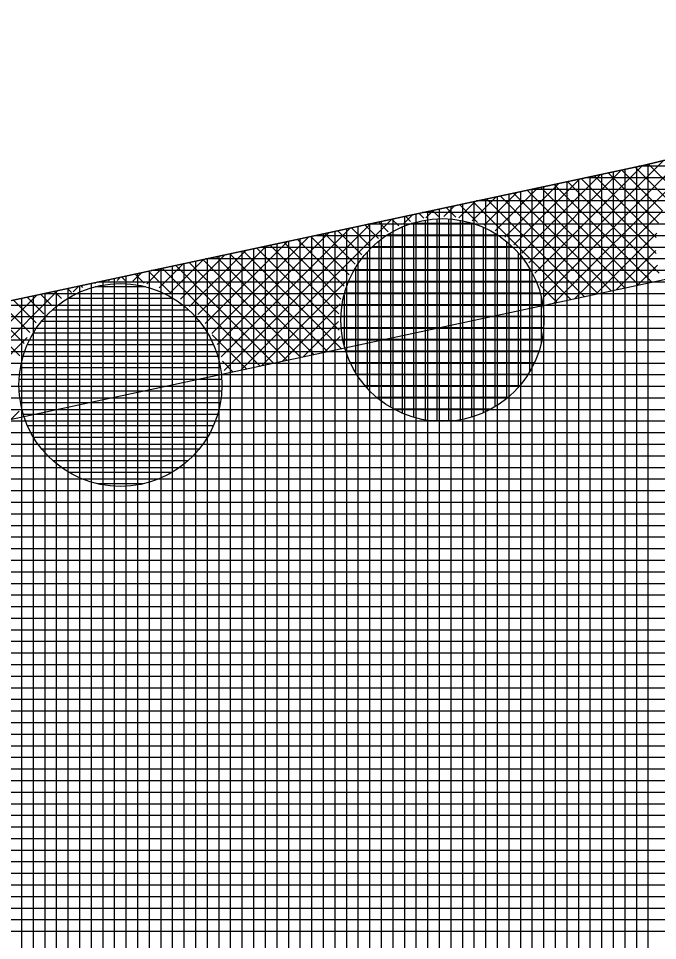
# Model space of a CAD drawing. Extents: x -565346 to -564154, y -1097386 to -1095620.
# Drawn here: x -564465.12 to -564454.11, y -1095690.94 to -1095675.03 of the extents above; entities that cross this region are included whole.
import ezdxf

# ---------------------------------------------------------------- set-up
doc = ezdxf.new("R2010")
doc.units = 0
for name, color, linetype in [('Vrstva 13', 7, 'Continuous'), ('Vrstva 41', 7, 'Continuous'), ('Vrstva 42', 7, 'Continuous'), ('Vrstva 43', 7, 'Continuous'), ('Vrstva 44', 7, 'Continuous')]:
    doc.layers.add(name, color=color, linetype=linetype)

msp = doc.modelspace()

# ---------------------------------------------------------------- linework, layer by layer
at = {"layer": 'Vrstva 13'}
for p, q in [((-564454.33, -1095677.56), (-564394.52, -1095662.95)), ((-564516.6, -1095690.89), (-564454.33, -1095677.56))]:
    msp.add_line(p, q, dxfattribs=at)
at = {"layer": 'Vrstva 41'}
for p, q in [((-564455.891, -1095679.94), (-564453.246, -1095677.295)), ((-564456.07, -1095679.836), (-564453.62, -1095677.387)), ((-564456.222, -1095679.422), (-564454.367, -1095677.568)), ((-564456.136, -1095679.619), (-564453.994, -1095677.478)), ((-564453.933, -1095678.152), (-564454.491, -1095677.594)), ((-564453.827, -1095677.975), (-564454.259, -1095677.543)), ((-564456.447, -1095679.082), (-564455.087, -1095677.722)), ((-564456.326, -1095679.244), (-564454.727, -1095677.645)), ((-564454.127, -1095678.807), (-564455.19, -1095677.744)), ((-564454.086, -1095678.564), (-564454.957, -1095677.694)), ((-564454.02, -1095678.348), (-564454.724, -1095677.644)), ((-564456.737, -1095678.806), (-564455.807, -1095677.876)), ((-564456.584, -1095678.936), (-564455.447, -1095677.799)), ((-564454.436, -1095679.628), (-564456.121, -1095677.943)), ((-564454.203, -1095679.579), (-564455.888, -1095677.894)), ((-564454.076, -1095679.423), (-564455.655, -1095677.844)), ((-564454.13, -1095679.086), (-564455.422, -1095677.794)), ((-564457.093, -1095678.596), (-564456.527, -1095678.03)), ((-564456.906, -1095678.692), (-564456.167, -1095677.953)), ((-564455.135, -1095679.778), (-564456.82, -1095678.093)), ((-564454.902, -1095679.728), (-564456.587, -1095678.043)), ((-564454.669, -1095679.678), (-564456.354, -1095677.993)), ((-564457.79, -1095678.445), (-564457.606, -1095678.261)), ((-564457.531, -1095678.469), (-564457.246, -1095678.184)), ((-564457.211, -1095678.551), (-564457.519, -1095678.243)), ((-564457.3, -1095678.521), (-564456.886, -1095678.107)), ((-564455.601, -1095679.878), (-564457.286, -1095678.193)), ((-564455.368, -1095679.828), (-564457.053, -1095678.143)), ((-564458.489, -1095678.579), (-564458.326, -1095678.415)), ((-564458.135, -1095678.475), (-564458.218, -1095678.392)), ((-564458.097, -1095678.469), (-564457.966, -1095678.338)), ((-564457.88, -1095678.448), (-564457.985, -1095678.342)), ((-564457.584, -1095678.461), (-564457.752, -1095678.293)), ((-564455.531, -1095679.863), (-564454.023, -1095678.355)), ((-564461.577, -1095681.101), (-564459.046, -1095678.569)), ((-564461.289, -1095681.095), (-564458.686, -1095678.492)), ((-564458.749, -1095678.71), (-564458.917, -1095678.542)), ((-564458.565, -1095678.611), (-564458.684, -1095678.492)), ((-564458.363, -1095678.531), (-564458.451, -1095678.442)), ((-564461.699, -1095680.657), (-564459.765, -1095678.724)), ((-564461.627, -1095680.868), (-564459.406, -1095678.647)), ((-564459.32, -1095679.271), (-564459.849, -1095678.741)), ((-564459.201, -1095679.107), (-564459.616, -1095678.692)), ((-564459.066, -1095678.958), (-564459.383, -1095678.642)), ((-564458.916, -1095678.826), (-564459.15, -1095678.592)), ((-564455.171, -1095679.786), (-564454.117, -1095678.732)), ((-564461.901, -1095680.293), (-564460.485, -1095678.878)), ((-564461.791, -1095680.466), (-564460.125, -1095678.801)), ((-564459.567, -1095679.872), (-564460.548, -1095678.891)), ((-564459.505, -1095679.651), (-564460.315, -1095678.841)), ((-564459.421, -1095679.452), (-564460.082, -1095678.791)), ((-564462.171, -1095679.998), (-564461.205, -1095679.032)), ((-564462.028, -1095680.138), (-564460.845, -1095678.955)), ((-564459.562, -1095680.726), (-564461.247, -1095679.041)), ((-564459.595, -1095680.41), (-564461.014, -1095678.991)), ((-564459.598, -1095680.124), (-564460.781, -1095678.941)), ((-564454.811, -1095679.709), (-564454.133, -1095679.031)), ((-564462.505, -1095679.766), (-564461.925, -1095679.186)), ((-564462.33, -1095679.874), (-564461.565, -1095679.109)), ((-564460.261, -1095680.875), (-564461.946, -1095679.19)), ((-564460.028, -1095680.825), (-564461.713, -1095679.14)), ((-564459.795, -1095680.776), (-564461.48, -1095679.091)), ((-564462.912, -1095679.607), (-564462.645, -1095679.34)), ((-564462.699, -1095679.677), (-564462.285, -1095679.263)), ((-564460.96, -1095681.025), (-564462.645, -1095679.34)), ((-564460.727, -1095680.975), (-564462.412, -1095679.29)), ((-564460.494, -1095680.925), (-564462.179, -1095679.24)), ((-564454.451, -1095679.632), (-564454.106, -1095679.287)), ((-564463.42, -1095679.55), (-564463.364, -1095679.494)), ((-564463.282, -1095679.551), (-564463.344, -1095679.49)), ((-564463.149, -1095679.561), (-564463.004, -1095679.417)), ((-564462.954, -1095679.596), (-564463.111, -1095679.44)), ((-564462.496, -1095679.771), (-564462.878, -1095679.39)), ((-564464.206, -1095679.758), (-564464.275, -1095679.689)), ((-564464.182, -1095679.746), (-564464.084, -1095679.648)), ((-564464.011, -1095679.67), (-564464.042, -1095679.639)), ((-564463.796, -1095679.602), (-564463.809, -1095679.589)), ((-564463.74, -1095679.587), (-564463.724, -1095679.571)), ((-564463.558, -1095679.558), (-564463.576, -1095679.539)), ((-564460.929, -1095681.018), (-564459.469, -1095679.559)), ((-564455.834, -1095679.928), (-564456.131, -1095679.631)), ((-564466.963, -1095681.961), (-564464.804, -1095679.802)), ((-564466.909, -1095682.19), (-564464.444, -1095679.725)), ((-564464.687, -1095680.125), (-564464.974, -1095679.839)), ((-564464.543, -1095679.987), (-564464.741, -1095679.789)), ((-564464.383, -1095679.864), (-564464.508, -1095679.739)), ((-564465.022, -1095680.64), (-564465.673, -1095679.988)), ((-564464.928, -1095680.45), (-564465.44, -1095679.938)), ((-564464.816, -1095680.28), (-564465.207, -1095679.888)), ((-564460.569, -1095680.941), (-564459.579, -1095679.951)), ((-564465.096, -1095680.848), (-564465.906, -1095680.038)), ((-564460.209, -1095680.864), (-564459.603, -1095680.258)), ((-564461.193, -1095681.075), (-564461.781, -1095680.486)), ((-564466.687, -1095682.251), (-564464.972, -1095680.536)), ((-564459.849, -1095680.787), (-564459.579, -1095680.517)), ((-564461.426, -1095681.125), (-564461.606, -1095680.944)), ((-564465.247, -1095681.943), (-564465.111, -1095681.806))]:
    msp.add_line(p, q, dxfattribs=at)
at = {"layer": 'Vrstva 42'}
msp.add_lwpolyline([(-564707.989, -1095755.399), (-564707.577, -1095757.356), (-564692.663, -1095754.203), (-564630.833, -1095733.073), (-564590.007, -1095716.981), (-564573.006, -1095706.742), (-564516.181, -1095692.846), (-564453.911, -1095679.516), (-564393.952, -1095664.868), (-564326.83, -1095645.13), (-564326.21, -1095642.73), (-564394.52, -1095662.95), (-564454.33, -1095677.56), (-564516.6, -1095690.89), (-564574.04, -1095705.03), (-564590.74, -1095715.12), (-564631.48, -1095731.18), (-564693.31, -1095752.31)], close=True, dxfattribs=at)
at = {"layer": 'Vrstva 43'}
for p, q in [((-564454.47, -1095677.59), (-564454.47, -1095697.071)), ((-564379.938, -1095677.58), (-564454.423, -1095677.58)), ((-564454.27, -1095677.545), (-564454.27, -1095697.019)), ((-564380.703, -1095677.78), (-564455.358, -1095677.78)), ((-564455.27, -1095677.761), (-564455.27, -1095697.281)), ((-564455.07, -1095677.718), (-564455.07, -1095697.228)), ((-564454.87, -1095677.676), (-564454.87, -1095697.176)), ((-564454.67, -1095677.633), (-564454.67, -1095697.124)), ((-564456.07, -1095677.932), (-564456.07, -1095697.49)), ((-564455.87, -1095677.89), (-564455.87, -1095697.437)), ((-564455.67, -1095677.847), (-564455.67, -1095697.385)), ((-564455.47, -1095677.804), (-564455.47, -1095697.333)), ((-564456.87, -1095678.104), (-564456.87, -1095697.699)), ((-564456.67, -1095678.061), (-564456.67, -1095697.647)), ((-564456.47, -1095678.018), (-564456.47, -1095697.594)), ((-564381.468, -1095677.98), (-564456.292, -1095677.98)), ((-564456.27, -1095677.975), (-564456.27, -1095697.542)), ((-564457.47, -1095678.232), (-564457.47, -1095697.856)), ((-564457.27, -1095678.189), (-564457.27, -1095697.804)), ((-564382.232, -1095678.18), (-564457.226, -1095678.18)), ((-564457.07, -1095678.147), (-564457.07, -1095697.751)), ((-564458.27, -1095678.403), (-564458.27, -1095698.065)), ((-564382.997, -1095678.38), (-564458.161, -1095678.38)), ((-564458.07, -1095678.361), (-564458.07, -1095698.013)), ((-564457.87, -1095678.318), (-564457.87, -1095697.96)), ((-564457.67, -1095678.275), (-564457.67, -1095697.908)), ((-564383.762, -1095678.58), (-564459.095, -1095678.58)), ((-564459.07, -1095678.575), (-564459.07, -1095698.274)), ((-564458.87, -1095678.532), (-564458.87, -1095698.222)), ((-564458.67, -1095678.489), (-564458.67, -1095698.17)), ((-564458.47, -1095678.446), (-564458.47, -1095698.117)), ((-564459.67, -1095678.703), (-564459.67, -1095698.431)), ((-564459.47, -1095678.66), (-564459.47, -1095698.379)), ((-564459.27, -1095678.617), (-564459.27, -1095698.327)), ((-564460.47, -1095678.874), (-564460.47, -1095698.64)), ((-564460.27, -1095678.832), (-564460.27, -1095698.588)), ((-564460.07, -1095678.789), (-564460.07, -1095698.536)), ((-564384.527, -1095678.78), (-564460.029, -1095678.78)), ((-564459.87, -1095678.746), (-564459.87, -1095698.484)), ((-564461.27, -1095679.046), (-564461.27, -1095698.85)), ((-564461.07, -1095679.003), (-564461.07, -1095698.797)), ((-564385.291, -1095678.98), (-564460.963, -1095678.98)), ((-564460.87, -1095678.96), (-564460.87, -1095698.745)), ((-564460.67, -1095678.917), (-564460.67, -1095698.693)), ((-564462.07, -1095679.217), (-564462.07, -1095699.059)), ((-564386.056, -1095679.18), (-564461.898, -1095679.18)), ((-564461.87, -1095679.174), (-564461.87, -1095699.007)), ((-564461.67, -1095679.131), (-564461.67, -1095698.954)), ((-564461.47, -1095679.088), (-564461.47, -1095698.902)), ((-564462.67, -1095679.345), (-564462.67, -1095699.216)), ((-564462.47, -1095679.303), (-564462.47, -1095699.163)), ((-564462.27, -1095679.26), (-564462.27, -1095699.111)), ((-564463.47, -1095679.517), (-564463.47, -1095699.425)), ((-564463.27, -1095679.474), (-564463.27, -1095699.373)), ((-564463.07, -1095679.431), (-564463.07, -1095699.32)), ((-564462.87, -1095679.388), (-564462.87, -1095699.268)), ((-564386.821, -1095679.38), (-564462.832, -1095679.38)), ((-564464.27, -1095679.688), (-564464.27, -1095699.634)), ((-564464.07, -1095679.645), (-564464.07, -1095699.582)), ((-564463.87, -1095679.602), (-564463.87, -1095699.53)), ((-564387.586, -1095679.58), (-564463.766, -1095679.58)), ((-564463.67, -1095679.559), (-564463.67, -1095699.477)), ((-564464.87, -1095679.816), (-564464.87, -1095699.791)), ((-564388.351, -1095679.78), (-564464.701, -1095679.78)), ((-564464.67, -1095679.773), (-564464.67, -1095699.739)), ((-564464.47, -1095679.731), (-564464.47, -1095699.686)), ((-564389.115, -1095679.98), (-564465.635, -1095679.98)), ((-564465.07, -1095679.859), (-564465.07, -1095699.843)), ((-564389.88, -1095680.18), (-564466.569, -1095680.18)), ((-564390.645, -1095680.38), (-564467.503, -1095680.38)), ((-564391.41, -1095680.58), (-564468.438, -1095680.58)), ((-564392.174, -1095680.78), (-564469.372, -1095680.78)), ((-564392.939, -1095680.98), (-564470.306, -1095680.98)), ((-564393.704, -1095681.18), (-564471.241, -1095681.18)), ((-564394.469, -1095681.38), (-564472.175, -1095681.38)), ((-564395.233, -1095681.58), (-564473.109, -1095681.58)), ((-564395.998, -1095681.78), (-564474.043, -1095681.78)), ((-564396.763, -1095681.98), (-564474.978, -1095681.98)), ((-564397.528, -1095682.18), (-564475.912, -1095682.18)), ((-564398.293, -1095682.38), (-564476.846, -1095682.38)), ((-564399.057, -1095682.58), (-564477.781, -1095682.58)), ((-564399.822, -1095682.78), (-564478.715, -1095682.78)), ((-564400.587, -1095682.98), (-564479.649, -1095682.98)), ((-564401.352, -1095683.18), (-564480.583, -1095683.18)), ((-564402.116, -1095683.38), (-564481.518, -1095683.38)), ((-564402.881, -1095683.58), (-564482.452, -1095683.58)), ((-564403.646, -1095683.78), (-564483.386, -1095683.78)), ((-564404.411, -1095683.98), (-564484.321, -1095683.98)), ((-564405.175, -1095684.18), (-564485.255, -1095684.18)), ((-564405.94, -1095684.38), (-564486.189, -1095684.38)), ((-564406.705, -1095684.58), (-564487.123, -1095684.58)), ((-564407.47, -1095684.78), (-564488.058, -1095684.78)), ((-564408.235, -1095684.98), (-564488.992, -1095684.98)), ((-564408.999, -1095685.18), (-564489.926, -1095685.18)), ((-564409.764, -1095685.38), (-564490.86, -1095685.38)), ((-564410.529, -1095685.58), (-564491.795, -1095685.58)), ((-564411.294, -1095685.78), (-564492.729, -1095685.78)), ((-564412.058, -1095685.98), (-564493.663, -1095685.98)), ((-564412.823, -1095686.18), (-564494.598, -1095686.18)), ((-564413.588, -1095686.38), (-564495.532, -1095686.38)), ((-564414.353, -1095686.58), (-564496.466, -1095686.58)), ((-564415.118, -1095686.78), (-564497.4, -1095686.78)), ((-564415.882, -1095686.98), (-564498.335, -1095686.98)), ((-564416.647, -1095687.18), (-564499.269, -1095687.18)), ((-564417.412, -1095687.38), (-564500.203, -1095687.38)), ((-564418.177, -1095687.58), (-564501.138, -1095687.58)), ((-564418.941, -1095687.78), (-564502.072, -1095687.78)), ((-564419.706, -1095687.98), (-564503.006, -1095687.98)), ((-564420.471, -1095688.18), (-564503.94, -1095688.18)), ((-564421.236, -1095688.38), (-564504.875, -1095688.38)), ((-564422, -1095688.58), (-564505.809, -1095688.58)), ((-564422.765, -1095688.78), (-564506.743, -1095688.78)), ((-564423.53, -1095688.98), (-564507.678, -1095688.98)), ((-564424.295, -1095689.18), (-564508.612, -1095689.18)), ((-564425.06, -1095689.38), (-564509.546, -1095689.38)), ((-564425.824, -1095689.58), (-564510.48, -1095689.58)), ((-564426.589, -1095689.78), (-564511.415, -1095689.78)), ((-564427.354, -1095689.98), (-564512.349, -1095689.98)), ((-564428.119, -1095690.18), (-564513.283, -1095690.18)), ((-564428.883, -1095690.38), (-564514.218, -1095690.38)), ((-564429.648, -1095690.58), (-564515.152, -1095690.58)), ((-564430.413, -1095690.78), (-564516.086, -1095690.78))]:
    msp.add_line(p, q, dxfattribs=at)
msp.add_lwpolyline([(-564584.17, -1095730.99), (-564361.01, -1095672.63), (-564329.81, -1095662.26), (-564326.21, -1095642.73), (-564394.52, -1095662.95), (-564454.33, -1095677.56), (-564516.6, -1095690.89), (-564574.04, -1095705.03), (-564590.74, -1095715.12), (-564631.48, -1095731.18), (-564693.31, -1095752.31), (-564772.2, -1095768.91), (-564879.81, -1095788.15), (-565039.47, -1095811.86), (-565040.85, -1095849.94), (-565025.81, -1095848.33), (-565025.24, -1095824.91), (-564877.52, -1095802.97), (-564694, -1095767.75), (-564603.8, -1095739.23), (-564594.74, -1095734.52)], close=True, dxfattribs=at)
at = {"layer": 'Vrstva 44'}
for p, q in [((-564457.275, -1095678.57), (-564458.35, -1095678.57)), ((-564458.31, -1095678.557), (-564458.31, -1095681.912)), ((-564458.11, -1095678.51), (-564458.11, -1095681.957)), ((-564457.91, -1095678.488), (-564457.91, -1095681.98)), ((-564457.71, -1095678.489), (-564457.71, -1095681.98)), ((-564457.51, -1095678.512), (-564457.51, -1095681.956)), ((-564457.31, -1095678.559), (-564457.31, -1095681.908)), ((-564458.71, -1095678.732), (-564458.71, -1095681.735)), ((-564458.51, -1095678.63), (-564458.51, -1095681.838)), ((-564457.11, -1095678.633), (-564457.11, -1095681.834)), ((-564456.91, -1095678.738), (-564456.91, -1095681.732)), ((-564458.91, -1095678.871), (-564458.91, -1095681.598)), ((-564456.857, -1095678.77), (-564458.771, -1095678.77)), ((-564456.71, -1095678.876), (-564456.71, -1095681.589)), ((-564459.11, -1095679.059), (-564459.11, -1095681.408)), ((-564456.606, -1095678.97), (-564459.023, -1095678.97)), ((-564456.427, -1095679.17), (-564459.202, -1095679.17)), ((-564456.51, -1095679.07), (-564456.51, -1095681.4)), ((-564456.293, -1095679.37), (-564459.335, -1095679.37)), ((-564459.31, -1095679.327), (-564459.31, -1095681.139)), ((-564456.31, -1095679.343), (-564456.31, -1095681.127)), ((-564463.87, -1095679.68), (-564463.87, -1095683.029)), ((-564462.933, -1095679.66), (-564463.798, -1095679.66)), ((-564463.67, -1095679.631), (-564463.67, -1095683.075)), ((-564463.47, -1095679.609), (-564463.47, -1095683.099)), ((-564463.27, -1095679.608), (-564463.27, -1095683.1)), ((-564463.07, -1095679.631), (-564463.07, -1095683.079)), ((-564462.87, -1095679.676), (-564462.87, -1095683.031)), ((-564456.196, -1095679.57), (-564459.431, -1095679.57)), ((-564464.07, -1095679.755), (-564464.07, -1095682.953)), ((-564462.67, -1095679.749), (-564462.67, -1095682.958)), ((-564462.47, -1095679.852), (-564462.47, -1095682.858)), ((-564459.51, -1095679.803), (-564459.51, -1095680.662)), ((-564456.129, -1095679.77), (-564459.5, -1095679.77)), ((-564456.11, -1095679.839), (-564456.11, -1095680.624)), ((-564464.47, -1095680), (-564464.47, -1095682.709)), ((-564462.457, -1095679.86), (-564464.274, -1095679.86)), ((-564464.27, -1095679.858), (-564464.27, -1095682.849)), ((-564462.27, -1095679.989), (-564462.27, -1095682.717)), ((-564456.086, -1095679.97), (-564459.544, -1095679.97)), ((-564462.189, -1095680.06), (-564464.541, -1095680.06)), ((-564456.066, -1095680.17), (-564459.562, -1095680.17)), ((-564462, -1095680.26), (-564464.728, -1095680.26)), ((-564464.67, -1095680.189), (-564464.67, -1095682.517)), ((-564462.07, -1095680.179), (-564462.07, -1095682.532)), ((-564464.87, -1095680.463), (-564464.87, -1095682.244)), ((-564461.862, -1095680.46), (-564464.868, -1095680.46)), ((-564461.87, -1095680.447), (-564461.87, -1095682.265)), ((-564456.07, -1095680.37), (-564459.557, -1095680.37)), ((-564456.098, -1095680.57), (-564459.53, -1095680.57)), ((-564461.758, -1095680.66), (-564464.969, -1095680.66)), ((-564456.15, -1095680.77), (-564459.479, -1095680.77)), ((-564461.687, -1095680.86), (-564465.041, -1095680.86)), ((-564461.67, -1095680.923), (-564461.67, -1095681.79)), ((-564461.641, -1095681.06), (-564465.088, -1095681.06)), ((-564465.07, -1095680.97), (-564465.07, -1095681.742)), ((-564456.228, -1095680.97), (-564459.401, -1095680.97)), ((-564461.618, -1095681.26), (-564465.112, -1095681.26)), ((-564456.337, -1095681.17), (-564459.29, -1095681.17)), ((-564456.485, -1095681.37), (-564459.145, -1095681.37)), ((-564461.618, -1095681.46), (-564465.11, -1095681.46)), ((-564456.687, -1095681.57), (-564458.942, -1095681.57)), ((-564461.642, -1095681.66), (-564465.085, -1095681.66)), ((-564461.691, -1095681.86), (-564465.038, -1095681.86)), ((-564456.98, -1095681.77), (-564458.65, -1095681.77)), ((-564461.765, -1095682.06), (-564464.965, -1095682.06)), ((-564457.61, -1095681.97), (-564458.034, -1095681.97)), ((-564461.867, -1095682.26), (-564464.86, -1095682.26)), ((-564462.011, -1095682.46), (-564464.718, -1095682.46)), ((-564462.2, -1095682.66), (-564464.526, -1095682.66)), ((-564462.475, -1095682.86), (-564464.252, -1095682.86)), ((-564462.983, -1095683.06), (-564463.753, -1095683.06))]:
    msp.add_line(p, q, dxfattribs=at)
for centre in [(-564457.814, -1095680.234), (-564463.364, -1095681.354)]:
    msp.add_circle(centre, 1.75, dxfattribs=at)

doc.saveas('drawing.dxf')
